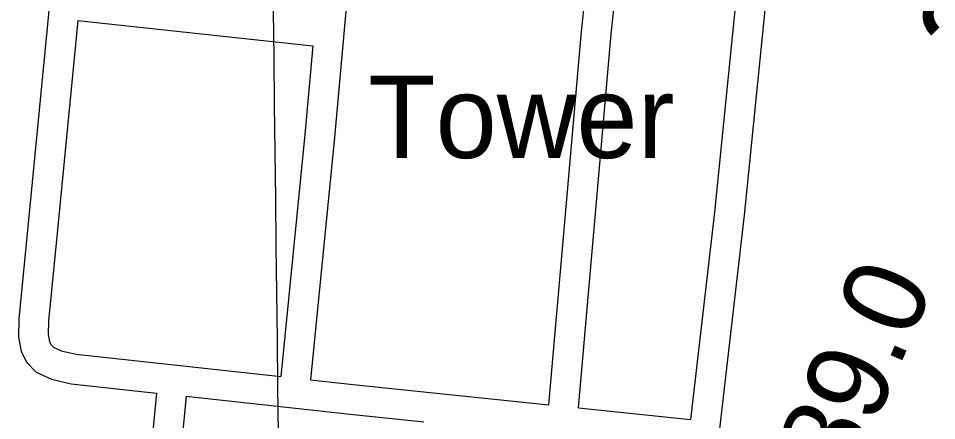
# Model space of a CAD drawing. Extents: x 3677843 to 3715951, y 511991 to 537744.
# Drawn here: x 3708219 to 3709144, y 519189 to 519595 of the extents above; entities that cross this region are included whole.
import ezdxf

# ---------------------------------------------------------------- set-up
doc = ezdxf.new("R2010")
doc.units = 0
for name, color, linetype in [('V-DOMW-IDEN', 7, 'Continuous'), ('V-GRID-MAJR', 7, 'Continuous'), ('V-RIVR-RANG-IDEN', 7, 'Continuous'), ('V-ROAD-CNTR', 7, 'Continuous'), ('V-SURV-IDEN', 7, 'Continuous')]:
    doc.layers.add(name, color=color, linetype=linetype)

msp = doc.modelspace()

# ---------------------------------------------------------------- linework, layer by layer
at = {"layer": 'V-GRID-MAJR'}
msp.add_spline([(3708498.5100000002, 517708.623), (3708427.129, 523767.243), (3708355.725, 529827.795), (3708284.3200000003, 535888.36), (3708284.2970000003, 535890.278)], degree=3, dxfattribs=at)
at = {"layer": 'V-ROAD-CNTR'}
for points in [[(3708297.503366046, 520092.7247883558), (3708280.7983994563, 519920.8431321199), (3708228.189504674, 519381.00521179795), (3708219.585521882, 519291.44339092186), (3708219.1265228, 519273.1144275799), (3708221.963517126, 519258.880456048), (3708227.289506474, 519247.96647787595), (3708237.0774868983, 519237.98749783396), (3708252.5474559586, 519230.89651201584), (3708272.23141659, 519226.1955214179), (3708358.3382443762, 519216.8235401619)], [(3708597.987765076, 519988.616996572), (3708588.0547849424, 519966.489040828), (3708581.2767984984, 519949.22607535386), (3708579.0288029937, 519938.31609717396), (3708577.023807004, 519924.09612561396), (3708568.058824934, 519815.10834359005), (3708537.712885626, 519474.4890248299), (3708513.381934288, 519230.12351356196)], [(3708753.548453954, 519204.9095639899), (3708786.342388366, 519581.3938110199), (3708817.7223256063, 519874.0142257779)], [(3708783.3913942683, 519201.80157020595), (3708816.202328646, 519578.49181682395), (3708847.55026595, 519870.81623217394)], [(3708991.0079790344, 519800.23637333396), (3708950.198060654, 519396.1021816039), (3708924.4621121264, 519172.003629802), (3708884.814191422, 518763.441446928), (3708873.566213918, 518599.66077448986), (3708872.2212166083, 518581.4188109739), (3708873.5612139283, 518564.4318449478), (3708877.763205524, 518549.7028744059), (3708884.423192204, 518537.07489966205), (3708887.8481853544, 518533.33290714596), (3708894.69017167, 518530.3469131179), (3708908.924143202, 518524.45092490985), (3708924.8841112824, 518523.20292740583), (3709083.5317939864, 518505.9309619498)], [(3708961.16003873, 519803.250367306), (3708920.3701203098, 519399.3201751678), (3708896.336168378, 519190.0415937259)], [(3708278.945403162, 519592.534788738), (3708258.049444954, 519378.11521757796), (3708249.5494619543, 519289.6313945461), (3708249.2004626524, 519275.70242240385), (3708250.6254598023, 519268.55043670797), (3708252.1154568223, 519265.49844281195), (3708254.6154518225, 519262.94944790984), (3708262.3754363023, 519259.392455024), (3708277.359406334, 519255.815462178), (3708483.556993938, 519233.3695070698)], [(3708278.945403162, 519592.53378873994), (3708515.809929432, 519566.7208403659)], [(3708515.81092943, 519566.721840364), (3708507.8449453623, 519477.3070191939), (3708483.556993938, 519233.37050706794)], [(3708513.38093429, 519230.12351356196), (3708556.558847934, 519225.42352296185), (3708753.548453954, 519204.9095639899)], [(3708358.3382443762, 519216.8235401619), (3708339.953281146, 519026.1819214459), (3708324.54631196, 518900.9681718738)], [(3708388.164184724, 519213.5765466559), (3708369.777221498, 519022.90992799), (3708352.554255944, 518882.94120792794), (3708332.0682969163, 518635.63870253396), (3708300.31136043, 518302.1113695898), (3708278.8894032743, 518043.84788611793)], [(3708388.164184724, 519213.5765466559), (3708553.382854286, 519195.5915826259), (3708627.654705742, 519187.857598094)], [(3708783.3913942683, 519201.80157020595), (3708896.336168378, 519190.04059372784)]]:
    msp.add_lwpolyline(points, dxfattribs=at)

# ---------------------------------------------------------------- texts
at = {"layer": 'V-DOMW-IDEN'}
msp.add_text('Tower', height=82.99983200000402, dxfattribs=at).set_placement((3708571.607817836, 519453.747066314))
at = {"layer": 'V-RIVR-RANG-IDEN'}
msp.add_text('R-89.0', height=82.99999800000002, rotation=66.95828993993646, dxfattribs=at).set_placement((3709011.611, 519019.159))
at = {"layer": 'V-SURV-IDEN'}
msp.add_text('323+90.8', height=99.99999999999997, rotation=50.088265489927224, dxfattribs=at).set_placement((3709192.352133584, 519523.6888298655))

doc.saveas('drawing.dxf')
